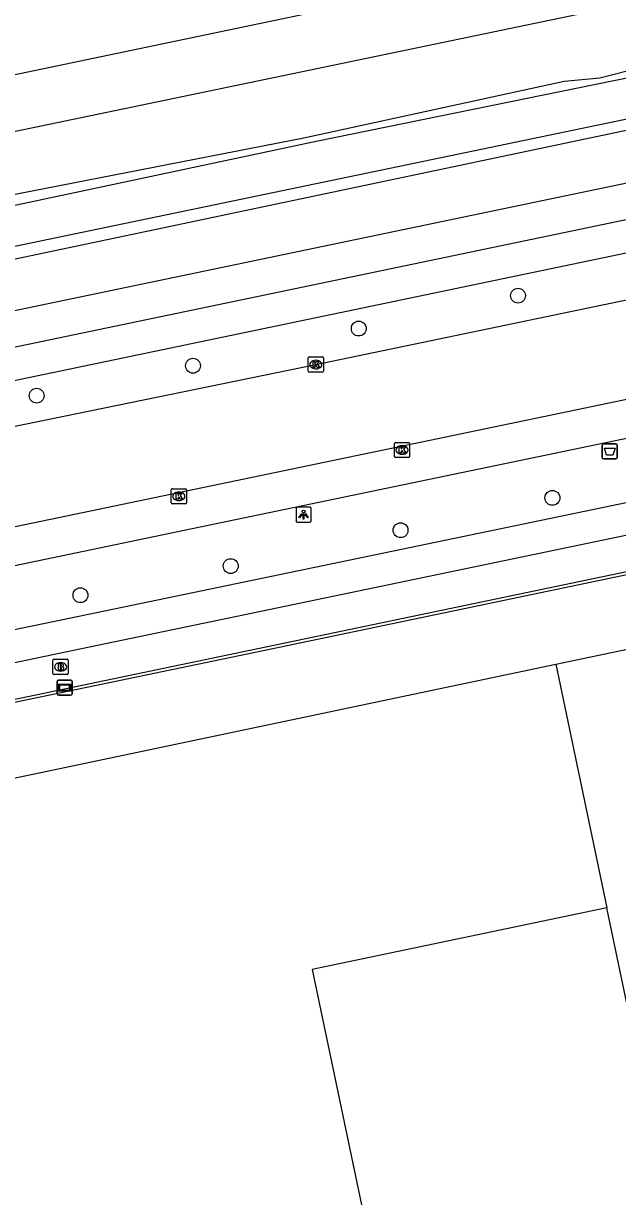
# Model space of a CAD drawing. Extents: x 162990 to 165007, y 383433 to 384336.
# Drawn here: x 164453.9 to 164493.1, y 384192.2 to 384269.5 of the extents above; entities that cross this region are included whole.
import ezdxf

# ---------------------------------------------------------------- set-up
doc = ezdxf.new("R2010")
doc.units = 0
for name, color, linetype in [('IMGEO_Afvalbak', 7, 'Continuous'), ('IMGEO_Boom', 7, 'Continuous'), ('IMGEO_Brandkraan', 7, 'Continuous'), ('IMGEO_Fietspad_open', 7, 'Continuous'), ('IMGEO_Gemengd_bos', 7, 'Continuous'), ('IMGEO_Greppel_droge_sloot', 7, 'Continuous'), ('IMGEO_Hek', 7, 'Continuous'), ('IMGEO_Kolk', 7, 'Continuous'), ('IMGEO_Lichtpunt', 7, 'Continuous'), ('IMGEO_Pand', 7, 'Continuous'), ('IMGEO_Parkeervlak_open', 7, 'Continuous'), ('IMGEO_Rijbaan_lokaal_open', 7, 'Continuous'), ('IMGEO_Spoor', 7, 'Continuous'), ('IMGEO_Spoorbaan_halfverhard', 7, 'Continuous'), ('IMGEO_Verklikker', 7, 'Continuous'), ('IMGEO_Voetpad_open', 7, 'Continuous')]:
    doc.layers.add(name, color=color, linetype=linetype)

msp = doc.modelspace()

# ---------------------------------------------------------------- linework, layer by layer
at = {"layer": 'IMGEO_Afvalbak'}
for p, q in [((164492.054, 384240.885), (164492.054, 384241.685)), ((164492.054, 384241.685), (164492.054, 384240.885)), ((164492.154, 384241.785), (164492.944, 384241.785)), ((164492.944, 384241.785), (164492.154, 384241.785)), ((164493.044, 384241.685), (164493.044, 384240.885)), ((164493.044, 384240.885), (164493.044, 384241.685)), ((164492.944, 384240.785), (164492.154, 384240.785)), ((164492.154, 384240.785), (164492.944, 384240.785))]:
    msp.add_line(p, q, dxfattribs=at)
msp.add_lwpolyline([(164492.197, 384241.499), (164492.901, 384241.499), (164492.752, 384241.029), (164492.346, 384241.029), (164492.197, 384241.499)], dxfattribs=at)
for centre, start, end in [((164492.154, 384241.685), 90, 180), ((164492.154, 384241.685), 90, 180), ((164492.944, 384241.685), 0, 90), ((164492.944, 384241.685), 360, 90), ((164492.154, 384240.885), 180, 270), ((164492.154, 384240.885), 180, 270), ((164492.944, 384240.885), 270, 0), ((164492.944, 384240.885), 270, 0)]:
    msp.add_arc(centre, 0.1, start, end, dxfattribs=at)
at = {"layer": 'IMGEO_Boom'}
for centre in [(164486.507, 384251.54), (164476.025, 384249.375), (164465.105, 384246.924), (164454.814, 384244.956), (164488.776, 384238.225), (164478.776, 384236.094), (164467.594, 384233.731), (164457.697, 384231.815)]:
    msp.add_circle(centre, 0.489, dxfattribs=at)
at = {"layer": 'IMGEO_Brandkraan'}
for p, q in [((164455.888, 384226.669), (164455.888, 384227.521)), ((164455.963, 384227.595), (164456.815, 384227.595)), ((164456.376, 384227.375), (164456.401, 384227.375)), ((164456.889, 384227.521), (164456.889, 384226.669)), ((164456.815, 384226.595), (164455.963, 384226.595)), ((164456.399, 384226.815), (164456.374, 384226.815))]:
    msp.add_line(p, q, dxfattribs=at)
for points in [[(164455.888, 384226.669), (164455.888, 384227.521)], [(164455.963, 384227.595), (164456.815, 384227.595)], [(164456.889, 384227.521), (164456.889, 384226.669)], [(164456.815, 384226.595), (164455.963, 384226.595)], [(164456.236, 384227.295), (164456.236, 384226.895), (164456.449, 384226.895)], [(164456.467, 384227.295), (164456.236, 384227.295)], [(164456.415, 384227.214), (164456.361, 384227.214), (164456.361, 384227.138)], [(164456.361, 384227.138), (164456.414, 384227.138)], [(164456.423, 384227.062), (164456.361, 384227.062), (164456.361, 384226.981)], [(164456.361, 384226.981), (164456.423, 384226.981)]]:
    msp.add_lwpolyline(points, dxfattribs=at)
for centre, radius, start, end in [((164455.965, 384227.519), 0.0765, 91.55205, 178.44795), ((164455.965, 384227.519), 0.0765, 91.55205, 178.44795), ((164456.813, 384227.519), 0.0765, 1.55205, 88.44795), ((164456.813, 384227.519), 0.0765, 1.55205, 88.44795), ((164455.965, 384226.671), 0.0765, 181.55205, 268.44795), ((164455.965, 384226.671), 0.0765, 181.55205, 268.44795), ((164456.416, 384227.176), 0.0379, 267.82845, 90.93552), ((164456.424, 384227.021), 0.0404, 269.87594, 90.50774), ((164456.455, 384227.146), 0.251, 268.66757, 293.53466), ((164456.471, 384227.15), 0.145, 59.4692, 91.53667), ((164456.496, 384227.197), 0.0922, 285.51372, 58.15012), ((164456.501, 384227.005), 0.105, 301.31148, 78.98903), ((164456.813, 384226.671), 0.0765, 271.55205, 358.44795), ((164456.813, 384226.671), 0.0765, 271.55205, 358.44795)]:
    msp.add_arc(centre, radius, start, end, dxfattribs=at)
for centre, major_axis, ratio, start_param, end_param in [((164456.375, 384227.095), (-0.387, 0.002), 0.722429, 4.712389, 7.853982), ((164456.4, 384227.095), (-0.39, 0.002), 0.717154, 1.570796, 4.712389)]:
    msp.add_ellipse(centre, major_axis=major_axis, ratio=ratio, start_param=start_param, end_param=end_param, dxfattribs=at)
at = {"layer": 'IMGEO_Fietspad_open'}
for points in [[(164359.448, 384226.443), (164384.225, 384231.598), (164404.835, 384235.881), (164451.735, 384245.634), (164552.977, 384266.743), (164593.336, 384275.079), (164626.984, 384282.106), (164660.017, 384288.989), (164700.854, 384297.472), (164701.49, 384294.495)], [(164764.089, 384296.01), (164757.17, 384293.969), (164750.702, 384292.069), (164743.968, 384290.05), (164733.411, 384286.927), (164719.842, 384283.366), (164702.008, 384279.048), (164686.015, 384275.841), (164664.708, 384271.421), (164632.821, 384264.869), (164621.939, 384262.625), (164615.08, 384261.039), (164596.703, 384257.177), (164547.661, 384247.037), (164518.811, 384240.991), (164456.723, 384228.059), (164420.995, 384220.561), (164381.266, 384212.358), (164363.012, 384208.561), (164362.291, 384208.423)], [(164375.058, 384213.228), (164420.474, 384222.769), (164455.91, 384230.094), (164518.367, 384243.06), (164546.942, 384249.063), (164601.668, 384260.367), (164614.911, 384263.179), (164620.253, 384264.419), (164621.862, 384264.76)], [(164517.54, 384261.516), (164451.067, 384247.659), (164404.577, 384238.044), (164359.498, 384228.605)]]:
    msp.add_lwpolyline(points, dxfattribs=at)
at = {"layer": 'IMGEO_Gemengd_bos'}
msp.add_lwpolyline([(164359.021, 384230.9), (164517.058, 384263.844)], dxfattribs=at)
at = {"layer": 'IMGEO_Greppel_droge_sloot'}
for points in [[(164310.471, 384225.232), (164310.444, 384225.257), (164310.264, 384225.61), (164310.312, 384226.005), (164310.68, 384226.712), (164311.201, 384227.318), (164311.739, 384227.771), (164395.414, 384245.184), (164473.212, 384261.72), (164551.622, 384277.718), (164576.217, 384282.833), (164593.742, 384286.339), (164595.189, 384286.428), (164596.111, 384286.147), (164596.223, 384286.003)], [(164310.471, 384225.232), (164312.147, 384225.517), (164314.07, 384225.844), (164340.758, 384231.27), (164345.391, 384232.251), (164348.319, 384232.834), (164434.525, 384250), (164500, 384263.774), (164516.359, 384267.228)]]:
    msp.add_lwpolyline(points, dxfattribs=at)
at = {"layer": 'IMGEO_Hek'}
for points in [[(164303.131, 384226.044), (164305.697, 384225.187), (164307.372, 384224.639), (164387.865, 384241.173), (164396.794, 384243.033), (164579.165, 384280.984), (164608.458, 384287.127), (164632.936, 384292.237), (164650.022, 384295.726), (164674.431, 384300.787), (164689.153, 384303.87), (164716.01, 384309.444), (164762.017, 384319.118), (164785.621, 384324.006)], [(164623.25, 384260.057), (164613.448, 384258.055), (164604.766, 384256.214), (164581.202, 384251.294), (164559.324, 384246.854), (164546.65, 384244.257), (164518.794, 384238.399), (164469.831, 384228.166), (164382.891, 384210.102)]]:
    msp.add_lwpolyline(points, dxfattribs=at)
at = {"layer": 'IMGEO_Kolk'}
for p, q in [((164472.696, 384246.576), (164472.696, 384247.428)), ((164472.771, 384247.502), (164473.623, 384247.502)), ((164473.697, 384247.428), (164473.697, 384246.576)), ((164473.207, 384246.722), (164473.182, 384246.722)), ((164473.184, 384247.282), (164473.209, 384247.282)), ((164473.623, 384246.502), (164472.771, 384246.502)), ((164478.37, 384240.951), (164478.37, 384241.803)), ((164478.445, 384241.877), (164479.297, 384241.877)), ((164478.858, 384241.657), (164478.883, 384241.657)), ((164479.371, 384241.803), (164479.371, 384240.951)), ((164479.297, 384240.877), (164478.445, 384240.877)), ((164478.881, 384241.097), (164478.856, 384241.097)), ((164463.678, 384237.904), (164463.678, 384238.756)), ((164463.753, 384238.83), (164464.605, 384238.83)), ((164464.166, 384238.61), (164464.191, 384238.61)), ((164464.679, 384238.756), (164464.679, 384237.904)), ((164464.605, 384237.83), (164463.753, 384237.83)), ((164464.189, 384238.05), (164464.164, 384238.05))]:
    msp.add_line(p, q, dxfattribs=at)
for points in [[(164472.696, 384246.576), (164472.696, 384247.428)], [(164472.771, 384247.502), (164473.623, 384247.502)], [(164473.697, 384247.428), (164473.697, 384246.576)], [(164473.017, 384247.202), (164473.14, 384247.202), (164473.14, 384247.051), (164473.27, 384247.202), (164473.434, 384247.202), (164473.288, 384247.051), (164473.441, 384246.802), (164473.289, 384246.802), (164473.204, 384246.966), (164473.14, 384246.899), (164473.14, 384246.802), (164473.017, 384246.802), (164473.017, 384247.202)], [(164473.623, 384246.502), (164472.771, 384246.502)], [(164478.37, 384240.951), (164478.37, 384241.803)], [(164478.445, 384241.877), (164479.297, 384241.877)], [(164478.691, 384241.577), (164478.814, 384241.577), (164478.814, 384241.426), (164478.944, 384241.577), (164479.108, 384241.577), (164478.962, 384241.426), (164479.115, 384241.177), (164478.963, 384241.177), (164478.878, 384241.341), (164478.814, 384241.274), (164478.814, 384241.177), (164478.691, 384241.177), (164478.691, 384241.577)], [(164479.371, 384241.803), (164479.371, 384240.951)], [(164479.297, 384240.877), (164478.445, 384240.877)], [(164463.678, 384237.904), (164463.678, 384238.756)], [(164463.753, 384238.83), (164464.605, 384238.83)], [(164463.999, 384238.53), (164464.122, 384238.53), (164464.122, 384238.379), (164464.252, 384238.53), (164464.416, 384238.53), (164464.27, 384238.379), (164464.423, 384238.13), (164464.271, 384238.13), (164464.186, 384238.294), (164464.122, 384238.227), (164464.122, 384238.13), (164463.999, 384238.13), (164463.999, 384238.53)], [(164464.679, 384238.756), (164464.679, 384237.904)], [(164464.605, 384237.83), (164463.753, 384237.83)]]:
    msp.add_lwpolyline(points, dxfattribs=at)
for centre, start, end in [((164472.773, 384247.426), 91.55205, 178.44795), ((164472.773, 384247.426), 91.55205, 178.44795), ((164473.621, 384247.426), 1.55205, 88.44795), ((164473.621, 384247.426), 1.55205, 88.44795), ((164472.773, 384246.578), 181.55205, 268.44795), ((164472.773, 384246.578), 181.55205, 268.44795), ((164473.621, 384246.578), 271.55205, 358.44795), ((164473.621, 384246.578), 271.55205, 358.44795), ((164478.447, 384241.801), 91.55205, 178.44795), ((164478.447, 384241.801), 91.55205, 178.44795), ((164479.295, 384241.801), 1.55205, 88.44795), ((164479.295, 384241.801), 1.55205, 88.44795), ((164478.447, 384240.953), 181.55205, 268.44795), ((164478.447, 384240.953), 181.55205, 268.44795), ((164479.295, 384240.953), 271.55205, 358.44795), ((164479.295, 384240.953), 271.55205, 358.44795), ((164463.755, 384238.754), 91.55205, 178.44795), ((164463.755, 384238.754), 91.55205, 178.44795), ((164464.603, 384238.754), 1.55205, 88.44795), ((164464.603, 384238.754), 1.55205, 88.44795), ((164463.755, 384237.906), 181.55205, 268.44795), ((164463.755, 384237.906), 181.55205, 268.44795), ((164464.603, 384237.906), 271.55205, 358.44795), ((164464.603, 384237.906), 271.55205, 358.44795)]:
    msp.add_arc(centre, 0.0765, start, end, dxfattribs=at)
for centre, major_axis, ratio, start_param, end_param in [((164473.183, 384247.002), (-0.387, 0.002), 0.722429, 4.712389, 7.853982), ((164473.208, 384247.002), (-0.39, 0.002), 0.717154, 1.570796, 4.712389), ((164478.857, 384241.377), (-0.387, 0.002), 0.722429, 4.712389, 7.853982), ((164478.882, 384241.377), (-0.39, 0.002), 0.717154, 1.570796, 4.712389), ((164464.165, 384238.33), (-0.387, 0.002), 0.722429, 4.712389, 7.853982), ((164464.19, 384238.33), (-0.39, 0.002), 0.717154, 1.570796, 4.712389)]:
    msp.add_ellipse(centre, major_axis=major_axis, ratio=ratio, start_param=start_param, end_param=end_param, dxfattribs=at)
at = {"layer": 'IMGEO_Lichtpunt'}
for p, q in [((164471.891, 384237.526), (164471.891, 384236.719)), ((164471.891, 384237.526), (164471.891, 384236.719)), ((164472.793, 384237.621), (164471.985, 384237.621)), ((164472.793, 384237.621), (164471.985, 384237.621)), ((164472.887, 384236.719), (164472.887, 384237.526)), ((164472.887, 384236.719), (164472.887, 384237.526)), ((164471.985, 384236.625), (164472.793, 384236.625)), ((164471.985, 384236.625), (164472.793, 384236.625))]:
    msp.add_line(p, q, dxfattribs=at)
for points in [[(164472.265, 384237.19), (164472.304, 384237.162), (164472.116, 384236.9), (164472.078, 384236.927), (164472.265, 384237.19)], [(164472.367, 384237.142), (164472.414, 384237.142), (164472.414, 384236.82), (164472.367, 384236.82), (164472.367, 384237.142)], [(164472.477, 384237.162), (164472.515, 384237.189), (164472.702, 384236.927), (164472.663, 384236.899), (164472.477, 384237.162)]]:
    msp.add_lwpolyline(points, dxfattribs=at)
msp.add_circle((164472.39, 384237.324), 0.0994, dxfattribs=at)
for centre, start, end in [((164471.985, 384237.526), 90, 180), ((164471.985, 384237.526), 90, 180), ((164472.793, 384237.526), 0, 90), ((164472.793, 384237.526), 0, 90), ((164471.985, 384236.719), 180, 270), ((164471.985, 384236.719), 180, 270), ((164472.793, 384236.719), 270, 0), ((164472.793, 384236.719), 270, 360)]:
    msp.add_arc(centre, 0.0946, start, end, dxfattribs=at)
at = {"layer": 'IMGEO_Pand'}
for points in [[(164489, 384227.27), (164500, 384229.584), (164536.198, 384237.198), (164537.225, 384232.305), (164548.614, 384178.063), (164501.388, 384168.148), (164500, 384174.772), (164492.359, 384211.239)], [(164414.447, 384210.113), (164414.15, 384211.527), (164489, 384227.27)], [(164489, 384227.27), (164492.359, 384211.239)], [(164492.359, 384211.239), (164472.947, 384207.159), (164477.832, 384183.916), (164483.936, 384185.199), (164486.464, 384173.17), (164424.91, 384160.232), (164417.915, 384193.515)]]:
    msp.add_lwpolyline(points, dxfattribs=at)
at = {"layer": 'IMGEO_Parkeervlak_open'}
msp.add_lwpolyline([(164620.492, 384268.471), (164555.467, 384255.002), (164524.903, 384248.631), (164464.53, 384236.083), (164421.896, 384227.192), (164390.88, 384220.716), (164382.4, 384218.944), (164379.422, 384220.92)], dxfattribs=at)
at = {"layer": 'IMGEO_Rijbaan_lokaal_open'}
for points in [[(164752.838, 384298.623), (164727.875, 384293.439), (164700.168, 384287.62), (164667.954, 384280.937), (164627.992, 384272.609), (164555.352, 384257.53), (164524.346, 384251.088), (164450.33, 384235.678), (164421.166, 384229.639), (164391.945, 384223.533), (164379.422, 384220.92)], [(164362.222, 384223.918), (164366.446, 384224.764), (164371.602, 384225.857), (164392.697, 384230.265), (164413.812, 384234.682), (164431.965, 384238.461), (164453.063, 384242.87), (164473.197, 384247.002), (164494.286, 384251.393), (164515.399, 384255.774), (164536.491, 384260.183), (164557.545, 384264.556), (164576.693, 384268.524), (164598.754, 384273.114), (164618.889, 384277.307), (164639.966, 384281.684), (164659.11, 384285.678), (164679.181, 384289.857), (164701.277, 384294.45), (164701.49, 384294.495)]]:
    msp.add_lwpolyline(points, dxfattribs=at)
at = {"layer": 'IMGEO_Spoor'}
for points in [[(164788.231, 384335.773), (164684.182, 384314.23), (164649.743, 384306.978), (164549.034, 384286.117), (164446.504, 384264.637), (164353.435, 384245.24), (164284.243, 384230.902), (164214.646, 384216.358), (164173.585, 384207.909), (164102.605, 384193.066), (164031.754, 384178.409), (163810.752, 384132.353), (163673.071, 384103.86), (163574.904, 384083.455)], [(164789.572, 384332.389), (164775.58, 384329.429), (164644.744, 384302.256), (164570.629, 384286.722), (164345.336, 384239.894), (164220.116, 384213.747), (164092.662, 384187.275), (164071.527, 384182.957), (163942.979, 384156.119), (163900.983, 384147.477), (163806.025, 384127.659), (163575.669, 384079.775)]]:
    msp.add_lwpolyline(points, dxfattribs=at)
at = {"layer": 'IMGEO_Spoorbaan_halfverhard'}
msp.add_lwpolyline([(164304.442, 384227.652), (164337.449, 384234.423), (164357.956, 384238.717), (164359.869, 384238.629), (164361.96, 384239.006), (164366.409, 384240.558), (164421.835, 384251.986), (164423.454, 384251.568), (164425.124, 384251.905), (164427.283, 384252.724), (164444.706, 384256.531), (164472.406, 384261.928), (164489.542, 384265.671), (164491.893, 384265.874), (164500.473, 384268.075), (164533.879, 384274.824), (164555.868, 384279.454), (164557.503, 384279.287), (164558.865, 384279.583), (164560.061, 384280.253), (164592.708, 384287.074), (164611.029, 384290.424), (164613.601, 384290.649), (164614.72, 384290.59)], dxfattribs=at)
at = {"layer": 'IMGEO_Verklikker'}
for p, q in [((164456.161, 384225.326), (164456.161, 384226.126)), ((164456.161, 384226.126), (164456.161, 384225.326)), ((164456.261, 384226.226), (164457.051, 384226.226)), ((164457.051, 384226.226), (164456.261, 384226.226)), ((164457.151, 384226.126), (164457.151, 384225.326)), ((164457.151, 384225.326), (164457.151, 384226.126)), ((164457.051, 384225.226), (164456.261, 384225.226)), ((164456.261, 384225.226), (164457.051, 384225.226))]:
    msp.add_line(p, q, dxfattribs=at)
for points in [[(164456.262, 384225.958), (164457.05, 384225.958), (164457.05, 384225.494), (164456.262, 384225.494), (164456.262, 384225.958)], [(164456.327, 384225.893), (164456.327, 384225.559), (164456.985, 384225.559), (164456.985, 384225.893), (164456.327, 384225.893)]]:
    msp.add_lwpolyline(points, dxfattribs=at)
for centre, start, end in [((164456.261, 384226.126), 90, 180), ((164456.261, 384226.126), 90, 180), ((164457.051, 384226.126), 0, 90), ((164457.051, 384226.126), 360, 90), ((164456.261, 384225.326), 180, 270), ((164456.261, 384225.326), 180, 270), ((164457.051, 384225.326), 270, 0), ((164457.051, 384225.326), 270, 0)]:
    msp.add_arc(centre, 0.1, start, end, dxfattribs=at)
at = {"layer": 'IMGEO_Voetpad_open'}
msp.add_lwpolyline([(164752.334, 384289.838), (164752.171, 384289.59), (164744.852, 384287.362), (164744.752, 384287.648), (164734.108, 384284.502), (164720.339, 384280.867), (164702.542, 384276.682), (164686.645, 384273.366), (164665.18, 384268.947), (164630.232, 384261.754), (164622.704, 384260.182), (164616.469, 384258.928), (164596.861, 384254.804), (164547.288, 384244.537), (164519.345, 384238.71), (164457.286, 384225.763), (164422.862, 384218.593), (164381.454, 384209.967), (164377.884, 384209.229)], dxfattribs=at)

doc.saveas('drawing.dxf')
